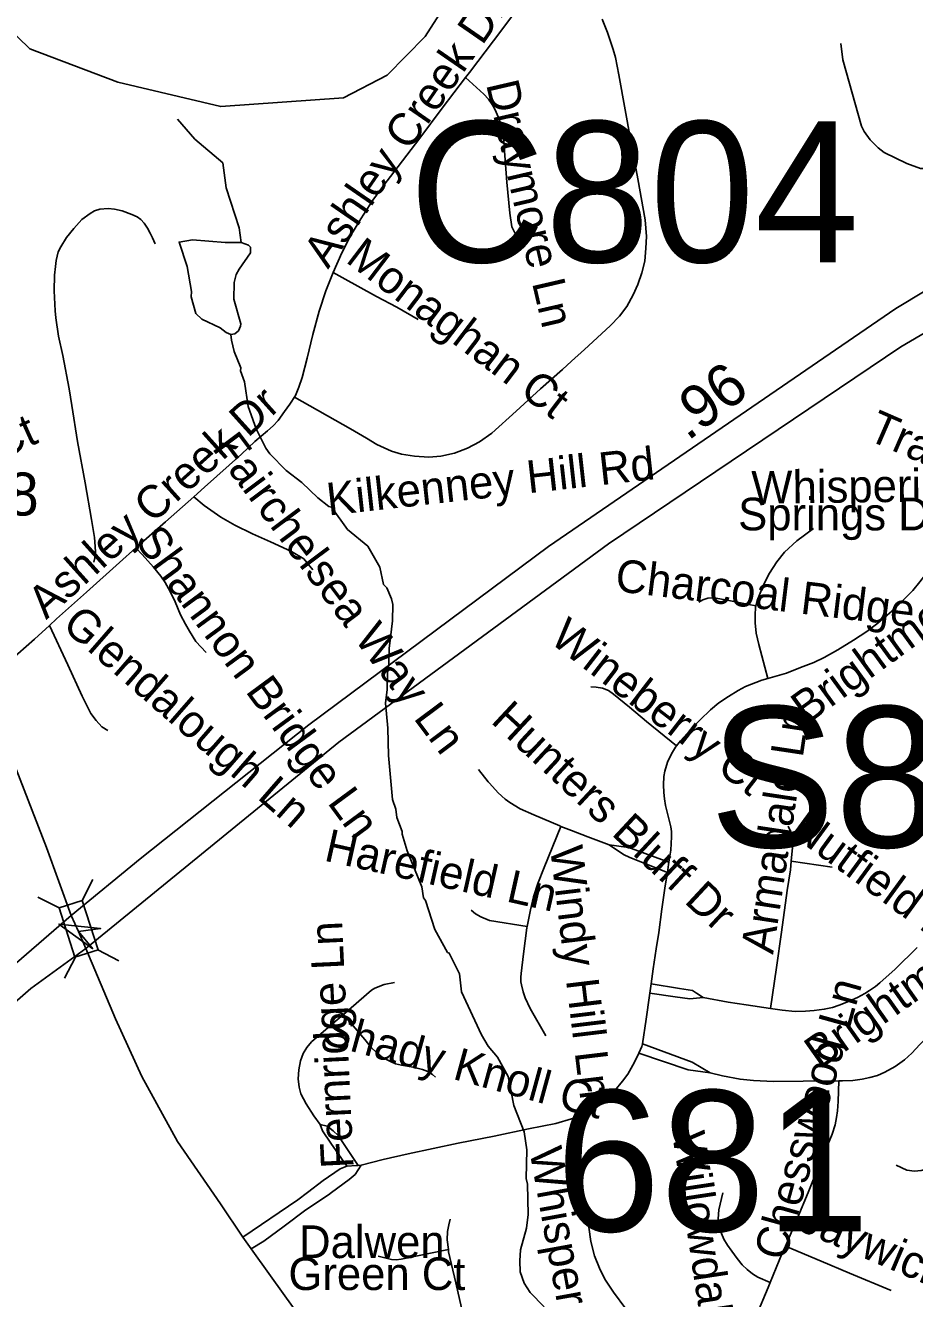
# Model space of a CAD drawing. Extents: x 1383679 to 1536984, y 460658 to 651027.
# Drawn here: x 1484485 to 1487074, y 492757 to 496464 of the extents above; entities that cross this region are included whole.
import ezdxf

# ---------------------------------------------------------------- set-up
doc = ezdxf.new("R2010")
doc.units = 0
for name, color, linetype in [('Exist Hydrographic Creek Single Shore', 7, 'Continuous'), ('Exist Hydrographic Misc Water Feature', 7, 'Continuous'), ('Exist Road Non-System Type 51', 7, 'Continuous'), ('Exist Road Non-System Type 51 Label', 7, 'Continuous'), ('Exist Road Primary Interstate Divided Center Attributed', 7, 'Continuous'), ('Exist Road Primary Interstate Structure Ovrhead Sign Number Label', 7, 'Continuous'), ('Exist Road Secondary Mileage Hundredths English Label', 7, 'Continuous'), ('Exist Road Secondary Structure Culvert Number Label', 7, 'Continuous'), ('Exist Road Secondary Structure Standard Bridge Attributed CELL', 7, 'Continuous'), ('Exist Road Secondary Structure Standard Bridge CELL', 7, 'Continuous'), ('Exist Road Secondary Structure Standard Bridge Number Label', 7, 'Continuous'), ('Exist Road Secondary Type 51 Attributed', 7, 'Continuous'), ('Exist Road Secondary Type 51 Number Label', 7, 'Continuous')]:
    doc.layers.add(name, color=color, linetype=linetype)

msp = doc.modelspace()

# ---------------------------------------------------------------- linework, layer by layer
at = {"layer": 'Exist Hydrographic Creek Single Shore'}
msp.add_lwpolyline([(1484357.2, 496530.1), (1484497.2, 496395.9), (1484754.1, 496298.9), (1485053.2, 496227.2), (1485411.1, 496252.8), (1485538.1, 496319.2), (1485648.1, 496431.9), (1485802.1, 496671.6)], dxfattribs=at)
at = {"layer": 'Exist Hydrographic Misc Water Feature'}
for points in [[(1486859, 496411), (1486864.6, 496363.7), (1486918.9, 496170.6), (1486926.6, 496154.5), (1486944.2, 496130.2), (1486967.7, 496107.7), (1486985.4, 496093.3), (1487050.8, 496062.1), (1487090.6, 496047.3), (1487098.6, 496047.1), (1487225.8, 496008.6), (1487321, 495962.7), (1487335.4, 495958.4)], [(1484927.7, 496190.3), (1484978.2, 496133), (1485058.9, 496063.4), (1485069.4, 495991.2), (1485107.2, 495874.5), (1485112.4, 495831.7)], [(1485082.4, 495564.2), (1485069.4, 495569.3), (1485051.7, 495583.6), (1484998.2, 495608.6), (1484980.4, 495625), (1484967.4, 495673.3), (1484967.7, 495689.3), (1484955.1, 495761.5), (1484932, 495832.8), (1484970.6, 495839.2), (1485066.4, 495831.3), (1485112.4, 495831.7)], [(1485112.4, 495831.7), (1485134.2, 495823.9), (1485140.2, 495817.8), (1485139.8, 495801.8), (1485106.9, 495754.5), (1485098.6, 495738.7), (1485092.2, 495714.8), (1485091.3, 495666.8), (1485111.9, 495594.4), (1485111.1, 495588.2), (1485104.7, 495574.2), (1485094.7, 495565.7), (1485082.4, 495564.2)], [(1485082.4, 495564.2), (1485085, 495547), (1485092.4, 495514.8), (1485111.4, 495466.4), (1485111.2, 495458.4), (1485122.6, 495426.2), (1485133.3, 495354), (1485156, 495289.6), (1485185, 495233), (1485196.6, 495216.7), (1485243.7, 495167.8), (1485289, 495132.9), (1485336.2, 495088), (1485367.8, 495063.4), (1485375.7, 495061.2), (1485422.5, 494996.3), (1485481.6, 494947.1), (1485516.3, 494886.4), (1485527.4, 494836.3), (1485537.2, 494826), (1485550.6, 494793.8), (1485554.3, 494777.7), (1485553.3, 494729.7), (1485543.9, 494649.9), (1485543, 494601.9), (1485538.5, 494578), (1485537.5, 494530.1), (1485532.8, 494490.1), (1485539.4, 494418), (1485542, 494338), (1485553.4, 494209.8), (1485563, 494181.6), (1485566.5, 494157.5), (1485581.7, 494117.2), (1485581.5, 494109.2), (1485596.6, 494060.9), (1485638.6, 493956.1), (1485644, 493924), (1485649.8, 493915.9), (1485676.3, 493831.3), (1485714, 493764.9), (1485718.9, 493762.5), (1485748.1, 493702.9), (1485754.8, 493649.8), (1485812.4, 493524.6), (1485831.8, 493492.3), (1485859.2, 493459.7), (1485890, 493403.1), (1485906.4, 493318.8), (1485937, 493242.2), (1485944.1, 493190.1), (1485942.4, 493106.1), (1485946.1, 493090), (1485948.5, 493002), (1485943.7, 492962.1), (1485926.4, 492898.5), (1485923.9, 492866.5), (1485925.2, 492834.5), (1485936.6, 492802.2), (1485954.5, 492775.1), (1485995.4, 492732.5)]]:
    msp.add_lwpolyline(points, dxfattribs=at)
at = {"layer": 'Exist Road Non-System Type 51'}
for p, q in [((1486714.4, 494030), (1486833.5, 494012.5)), ((1486302.9, 493646.5), (1486306.5, 493672.9)), ((1485453.4, 493144.6), (1485462.4, 493145.5))]:
    msp.add_line(p, q, dxfattribs=at)
for points in [[(1486068.4, 496663.1), (1486046.8, 496649.5), (1486022.7, 496634.3), (1485987.3, 496600.7), (1485958.7, 496565.8), (1485904, 496493.3), (1485847.7, 496418.9), (1485777.2, 496326.6), (1485766.4, 496312.5)], [(1486164, 496482.3), (1486179.2, 496443), (1486196.3, 496393.5), (1486202.5, 496370.2), (1486212.8, 496320), (1486247.5, 496126.5), (1486267.6, 496017.5), (1486289, 495897.6), (1486292.8, 495849.5), (1486291.5, 495814.9), (1486287.8, 495777.8), (1486279.8, 495743.7), (1486268.1, 495709.6), (1486254.6, 495679.2), (1486236, 495645), (1486214.5, 495617.2), (1486187.5, 495588.8), (1486112.3, 495520.2), (1486075, 495486.1), (1486048.4, 495461.7), (1485984.7, 495405.5), (1485913.2, 495340.7), (1485842.6, 495276.8), (1485807.1, 495251.8), (1485772.2, 495232.7), (1485734.3, 495218.4), (1485694, 495209.4), (1485658.9, 495206.5), (1485617.8, 495209.2), (1485579.8, 495215.3), (1485550.5, 495223.9), (1485508.2, 495243.4), (1485477.8, 495261.6), (1485430.8, 495289.6), (1485268.2, 495381.6)], [(1485766.4, 496312.5), (1485697.9, 496222.4), (1485632.7, 496135.3), (1485582.4, 496069.8), (1485525, 495995.2), (1485496.1, 495954.9), (1485461.6, 495900.8), (1485431.6, 495851.4), (1485406.3, 495801.7), (1485380.3, 495743.9)], [(1485766.4, 496312.5), (1485819.3, 496264), (1485832.8, 496249.2), (1485841.9, 496235.9), (1485848.3, 496225.3), (1485855.4, 496211.4), (1485861.2, 496197.4), (1485867.3, 496181.2), (1485871.2, 496165.2), (1485874.8, 496147.3), (1485877.7, 496129), (1485878.7, 496111.6), (1485886.6, 496007.2), (1485894.7, 495916.7), (1485901.2, 495877.5), (1485911.8, 495856.4)], [(1484862.6, 495827.8), (1484854.4, 495845.7), (1484847.9, 495858.5), (1484840.2, 495873.1), (1484830.4, 495887.7), (1484820.5, 495899), (1484810.3, 495906), (1484794.1, 495913.5), (1484766.5, 495923.7), (1484743.5, 495928.7), (1484725.2, 495930.2), (1484701.2, 495928.3), (1484685.3, 495923.9), (1484672.6, 495916.2), (1484649.2, 495898.4), (1484625.2, 495872), (1484603.9, 495846.4), (1484587.8, 495819.5), (1484580.1, 495804.5), (1484573.9, 495779.3), (1484572, 495762.2), (1484569.1, 495736.3), (1484568.2, 495690.6), (1484570.7, 495632.6), (1484573, 495612.1), (1484580.7, 495559.2), (1484593, 495503), (1484612.2, 495405.7), (1484620.1, 495356.7), (1484636.5, 495251.9), (1484658.9, 495132), (1484676.9, 495025.2), (1484685.9, 494972.7), (1484688, 494946.8), (1484688.2, 494930.1), (1484686.7, 494914), (1484684.2, 494901.4)], [(1485380.3, 495743.9), (1485359.5, 495691.3), (1485339.6, 495631.5), (1485321.4, 495563.7), (1485304.5, 495495.4), (1485290.4, 495438.6), (1485281.1, 495410.7), (1485271.1, 495386.6), (1485254.6, 495361.1), (1485239.4, 495339.3), (1485220.7, 495313.5), (1485206.4, 495298), (1485189.6, 495283.2), (1485152.8, 495252.5), (1485114, 495215.9), (1485006.3, 495119.4), (1484974.5, 495091.2)], [(1485380.3, 495743.9), (1485406.9, 495730.2), (1485507.3, 495674.9), (1485566.3, 495643.4), (1485628.6, 495607.7)], [(1484974.5, 495091.2), (1484892.8, 495018.8), (1484806.1, 494942.4)], [(1485321.6, 494878.7), (1485295, 494910.8), (1485259.5, 494932.2), (1485198.1, 494959.8), (1485145.9, 494983.5), (1485094.3, 495008.9), (1485053.1, 495031.9), (1485005.3, 495066.4), (1484974.5, 495091.2)], [(1486611.7, 494773.8), (1486615.2, 494789.3), (1486623.7, 494811.2), (1486635.2, 494838.5), (1486650.8, 494869), (1486672.2, 494901.8), (1486694.6, 494929.7), (1486731.2, 494963.3), (1486779.7, 494999.3)], [(1484806.1, 494942.4), (1484758.3, 494900.3), (1484662.6, 494813.3), (1484575.1, 494735.8), (1484554.4, 494716.8)], [(1485010.7, 494637.5), (1484981.2, 494669.9), (1484962, 494699.9), (1484950.4, 494720.4), (1484936.5, 494748.1), (1484920.2, 494785.3), (1484905.7, 494816), (1484891.8, 494841.7), (1484879.1, 494860), (1484857.4, 494886), (1484824.5, 494923), (1484806.1, 494942.4)], [(1486646.4, 494562.5), (1486700.6, 494578.2), (1486741.5, 494594.3), (1486780.6, 494609.2), (1486810.3, 494623.7), (1486850.2, 494645.8), (1486895.5, 494674.1), (1486934.3, 494699.5), (1486966.3, 494723.7), (1487013.9, 494764.6), (1487042.6, 494792.2), (1487068.2, 494818.3), (1487088.5, 494843.3), (1487121.6, 494886.8), (1487159.4, 494940.4), (1487178.1, 494970.4)], [(1486611.7, 494773.8), (1486591, 494777.4), (1486527.7, 494790.2), (1486490, 494797.3), (1486471.6, 494796.5), (1486456.6, 494791.2), (1486445, 494784.3)], [(1486646.4, 494562.5), (1486620.4, 494661), (1486612.4, 494694), (1486609, 494724.5), (1486609, 494747.2), (1486610.7, 494769.2), (1486611.7, 494773.8)], [(1484554.4, 494716.8), (1484511.1, 494677), (1484438.5, 494612.9), (1484419.6, 494598.9), (1484404.6, 494591), (1484390.1, 494584.3), (1484350.3, 494574)], [(1484724.1, 494410.7), (1484707.5, 494421.9), (1484690.1, 494439.7), (1484674.9, 494460.2), (1484649.9, 494511.2), (1484608.4, 494602.5), (1484554.4, 494716.8)], [(1486380.2, 494365.8), (1486293.3, 494437.2), (1486243.5, 494478.5), (1486196.9, 494517.1), (1486182.1, 494527.5), (1486164.6, 494534.2), (1486146.6, 494537.1), (1486130.6, 494537.7)], [(1486380.2, 494365.8), (1486391.9, 494380.6), (1486421.4, 494412.7), (1486449.3, 494442.2), (1486479, 494471.2), (1486503.4, 494491), (1486531.9, 494510.2), (1486559.6, 494527.2), (1486581.1, 494538.5), (1486628.4, 494557.3), (1486646.4, 494562.5)], [(1486358.4, 494027.3), (1486363.5, 494062.9), (1486366.1, 494100.9), (1486365.6, 494116.4), (1486363.5, 494130.6), (1486355.9, 494161.7), (1486348.8, 494192.4), (1486345.1, 494212.1), (1486343.7, 494230.5), (1486342.4, 494253), (1486343.9, 494276.7), (1486346.6, 494292.2), (1486354, 494319.1), (1486365.6, 494342.9), (1486377.2, 494362), (1486380.2, 494365.8)], [(1485803.4, 494297.1), (1485831.7, 494261.9), (1485835.7, 494257.8), (1485861.1, 494229.6), (1485881.8, 494210.9), (1485895.4, 494200.9), (1485925.5, 494182.8), (1485964.5, 494165.1), (1486040.9, 494132.9), (1486043.9, 494131.7)], [(1486043.9, 494131.7), (1485995.2, 494012.2), (1485977, 493965.6), (1485964.3, 493926.4), (1485954.9, 493889.2), (1485945.4, 493840)], [(1486043.9, 494131.7), (1486075, 494119.8), (1486122.6, 494101.5), (1486183.9, 494078.2)], [(1486714.4, 494030), (1486719.1, 494080.1), (1486717.4, 494100.3), (1486713.2, 494115.8), (1486705.6, 494131.9)], [(1486183.9, 494078.2), (1486233.5, 494071.2), (1486249.8, 494066.9), (1486358.4, 494027.3)], [(1486353.7, 493997.9), (1486244.1, 494041.2), (1486226.1, 494050.3), (1486183.9, 494078.2)], [(1486353.7, 493997.9), (1486357.5, 494021.1), (1486358.4, 494027.3)], [(1486653.8, 493601.3), (1486671.7, 493721), (1486686.4, 493823.8), (1486702.9, 493944.9), (1486712, 494005.1), (1486714.4, 494030)], [(1486306.5, 493672.9), (1486312.6, 493717.1), (1486321.1, 493775), (1486328.6, 493822.9), (1486337.7, 493890.9), (1486347.1, 493958.5), (1486353.7, 493997.9)], [(1485945.4, 493840), (1485835.9, 493857.8), (1485810.3, 493868.4), (1485794.8, 493877.4), (1485782.8, 493888.1)], [(1485945.4, 493840), (1485944.7, 493836.5), (1485934.5, 493760.4), (1485928.2, 493703.2), (1485927.2, 493692.3), (1485927.4, 493679.5), (1485928.6, 493670.3), (1485934, 493650.2), (1485939.9, 493632.8), (1485954.7, 493601.6), (1486000.2, 493522.3)], [(1487081.6, 493778.9), (1487016.7, 493716.1), (1486972.9, 493676.2), (1486959.9, 493665.7), (1486942.7, 493653.9), (1486928.5, 493645.4), (1486907.4, 493633.8), (1486876.2, 493620), (1486854.5, 493611.3), (1486834.6, 493604.7), (1486810.6, 493599.5), (1486781.3, 493595.6), (1486755.7, 493594.2), (1486726.2, 493593.2), (1486687.6, 493596.2), (1486653.8, 493601.3)], [(1485558.8, 493677.4), (1485528.9, 493670.9), (1485502.3, 493660.7), (1485491.9, 493655.2), (1485410.8, 493583.9)], [(1486281.1, 493499.1), (1486292, 493570.4), (1486301.8, 493638.9), (1486302.9, 493646.5)], [(1486457.6, 493633.4), (1486419, 493630), (1486376.8, 493635), (1486302.9, 493646.5)], [(1486306.5, 493672.9), (1486389.1, 493659.5), (1486427.2, 493653.6), (1486438.7, 493645.8), (1486457.6, 493633.4)], [(1486653.8, 493601.3), (1486583, 493611.8), (1486531.2, 493619.8), (1486457.6, 493633.4)], [(1487711.2, 493460.6), (1487540.2, 493530.8), (1487406, 493585.9), (1487377, 493597.9), (1487334.4, 493609.1), (1487305, 493611.7), (1487275.8, 493612.1), (1487245.1, 493607.2), (1487215.8, 493598.7), (1487189.3, 493585.1), (1487164.1, 493569.8), (1487139.3, 493550.2), (1487126.5, 493535.9), (1487088.6, 493496.2), (1487065.3, 493471), (1487044, 493452.4), (1487017.3, 493432.6), (1486987.1, 493416), (1486965.8, 493406.3), (1486943.1, 493400.3), (1486920.7, 493395.6), (1486894.1, 493391.6), (1486863.5, 493391), (1486853.1, 493390.9)], [(1487332.2, 493608.4), (1487322.4, 493559.4), (1487312.4, 493523.9), (1487294.2, 493469.7), (1487259.1, 493385.6), (1487212.6, 493272.7), (1487185.1, 493206.5), (1487171.6, 493181.6), (1487155.7, 493163.8), (1487136.6, 493146.6), (1487114.9, 493136), (1487093.2, 493129.6), (1487073.1, 493127.5), (1487050.8, 493131.2), (1487020.4, 493145.5)], [(1485410.8, 493583.9), (1485379.9, 493558.1), (1485317.6, 493504.2), (1485303.8, 493488.1), (1485293.6, 493470.8), (1485286, 493449.6), (1485280.4, 493422.6), (1485279, 493396.8), (1485281.8, 493372.7), (1485286.5, 493353), (1485301.7, 493323.9), (1485324.7, 493289), (1485342.7, 493264.2)], [(1485410.8, 493583.9), (1485472.8, 493511), (1485492.1, 493486.7), (1485505.4, 493473.9), (1485523.2, 493459.9), (1485547.6, 493447.3), (1485561.9, 493440.7), (1485580, 493436.1), (1485613.4, 493430.9), (1485641.1, 493424), (1485655.9, 493418.3), (1485670.2, 493409.6), (1485679.1, 493401.1)], [(1486270.9, 493471.5), (1486279.9, 493491.1), (1486281.1, 493499.1)], [(1486281.1, 493499.1), (1486426.4, 493445), (1486478.9, 493413.8)], [(1485462.4, 493145.5), (1485525.9, 493161.7), (1485599.5, 493178), (1485744.9, 493209.1), (1485849, 493229.7), (1485949.8, 493251.1), (1486028.6, 493267.1), (1486075, 493280.7), (1486092.5, 493287.1), (1486119.9, 493300.5), (1486146.3, 493318), (1486178.5, 493343.4), (1486200.8, 493362.4), (1486223.6, 493389.5), (1486238.7, 493410.7), (1486253.5, 493436.9), (1486267.6, 493464.3), (1486270.9, 493471.5)], [(1486478.9, 493413.8), (1486414.2, 493423.3), (1486270.9, 493471.5)], [(1486853.1, 493390.9), (1486748.8, 493390), (1486662.8, 493388.7), (1486604.8, 493392.1), (1486565.7, 493395.6), (1486514.4, 493405.1), (1486478.9, 493413.8)], [(1486853.1, 493390.9), (1486851.3, 493330.5), (1486849.4, 493303.2), (1486846.7, 493283.7), (1486842.8, 493262.9), (1486833.9, 493235.6), (1486775.3, 493095), (1486763.4, 493066), (1486733.8, 492994.2), (1486697.4, 492909.9)], [(1485453.4, 493144.6), (1485418.9, 493196.7), (1485394.9, 493231.7), (1485380.4, 493245.4), (1485363.5, 493258.5), (1485342.7, 493264.2)], [(1485342.7, 493264.2), (1485349.9, 493245.7), (1485374.2, 493209.1), (1485420.4, 493142.6)], [(1485118, 492935.3), (1485277.5, 493044.5), (1485305.8, 493066), (1485351.6, 493100.8), (1485401.4, 493135), (1485420.4, 493142.6)], [(1485141.8, 492902.2), (1485178.4, 492923.9), (1485238.2, 492967.3), (1485301.2, 493015.4), (1485366.6, 493059.2), (1485375.9, 493066), (1485426.8, 493103.3), (1485444.6, 493118.5), (1485462.4, 493145.5)], [(1485420.4, 493142.6), (1485448.4, 493144.1), (1485453.4, 493144.6)], [(1486653.4, 492804), (1486617.7, 492819.4), (1486601.9, 492829), (1486586.3, 492841.4), (1486571.6, 492855.3), (1486556.8, 492873.2), (1486542, 492894.5), (1486529, 492912.5), (1486518, 492929.9), (1486511.4, 492946.3), (1486505.5, 492966), (1486502.1, 492988.7), (1486504, 493015.5), (1486515.7, 493064.5)], [(1486422.5, 492461.3), (1486355.2, 492555.2), (1486308.1, 492618.9), (1486264, 492680.8), (1486232.5, 492726.7), (1486197.4, 492775.4), (1486171.8, 492813.7), (1486156, 492845.4), (1486141.5, 492881.6), (1486131.4, 492923.5), (1486125.1, 492965.3), (1486121.8, 493018.3)], [(1485716, 492899.4), (1485712.3, 492928), (1485713.5, 492952.4), (1485717, 492971.7), (1485721.6, 492988.5)], [(1485716, 492899.4), (1485578.2, 492871.2), (1485563.9, 492870.2), (1485550.8, 492870.9), (1485511.5, 492880.4)], [(1485799.4, 492647.8), (1485794.2, 492653.1), (1485780.3, 492673), (1485768.4, 492690.3), (1485761.1, 492706.7), (1485754.5, 492730.4), (1485737.8, 492803.1), (1485716.8, 492892.7), (1485716, 492899.4)], [(1486697.4, 492909.9), (1486688.2, 492888.7), (1486653.4, 492804)], [(1486697.4, 492909.9), (1486801.4, 492865.6), (1486884.2, 492830.6), (1487005.1, 492780.9)], [(1486653.4, 492804), (1486647.2, 492788.9), (1486611.7, 492704.2), (1486573.4, 492610.3), (1486565.3, 492588.9)]]:
    msp.add_lwpolyline(points, dxfattribs=at)
at = {"layer": 'Exist Road Primary Interstate Divided Center Attributed'}
for points in [[(1487350.6, 495839.1), (1487018.6, 495639.7), (1486007.6, 494946.3), (1485310.2, 494427.5), (1484818.3, 494037.3), (1484618.2, 493872.4)], [(1484660.5, 493776.5), (1485397.6, 494376.7), (1486182.2, 494954.7), (1487033.4, 495528.4), (1487242.1, 495650.2)], [(1484618.2, 493872.4), (1484406.9, 493690.5), (1483879.7, 493239.5), (1483045.7, 492516.4), (1482340.1, 491945.7), (1482002.3, 491622.7), (1481884, 491517)], [(1481918, 491429.9), (1482044.6, 491532.5), (1482437.2, 491856.3), (1484500.4, 493660.1), (1484660.5, 493776.5)]]:
    msp.add_lwpolyline(points, dxfattribs=at)
at = {"layer": 'Exist Road Secondary Structure Standard Bridge Attributed CELL'}
msp.add_lwpolyline([(1484680.8, 493775.3), (1484582.3, 493847.2), (1484703.6, 493834.2), (1484639.2, 493825.2)], close=True, dxfattribs=at)
at = {"layer": 'Exist Road Secondary Structure Standard Bridge CELL'}
for p, q in [((1484681, 493977.4), (1484649.5, 493915.9)), ((1484521, 493925.8), (1484582.4, 493894.3)), ((1484629.9, 493750.9), (1484598.5, 493689.5)), ((1484695.6, 493772), (1484757, 493740.6))]:
    msp.add_line(p, q, dxfattribs=at)
msp.add_lwpolyline([(1484649.5, 493915.9), (1484695.9, 493772.1), (1484628.7, 493750.5), (1484582.4, 493894.3)], close=True, dxfattribs=at)
at = {"layer": 'Exist Road Secondary Type 51 Attributed'}
for points in [[(1484618.2, 493872.4), (1484545.6, 494070.5), (1484350.3, 494574)], [(1484660.5, 493776.5), (1484639.2, 493825.2), (1484618.2, 493872.4)], [(1485330.7, 492638), (1485198.3, 492823.2), (1485141.8, 492902.2), (1485118, 492935.3), (1485052.7, 493032.4), (1484927.6, 493214.4), (1484823.4, 493403.2), (1484747, 493571.7), (1484660.5, 493776.5)]]:
    msp.add_lwpolyline(points, dxfattribs=at)

# ---------------------------------------------------------------- texts
at = {"layer": 'Exist Road Non-System Type 51 Label'}
for s, rotation, p in [('Ashley Creek Dr', 55.3955, (1485365.6, 495752.3)), ('Draymore Ln', 283.0335, (1485825.5, 496292.8)), ('Monaghan Ct', 322.7457, (1485413.8, 495776.8)), ('Ashley Creek Dr', 42.0458, (1484545, 494731.9)), ('Tranquil Cove Ct', 336.4947, (1486931.9, 495259.1)), ('Mountain Ashe Ct', 24.2123, (1483605.5, 494835.9)), ('Fairchelsea Way Ln', 306.7606, (1485025.3, 495233.2)), ('Kilkenney Hill Rd', 6.362, (1485366.7, 495036.5)), ('Whispering', 0.7442, (1486599.1, 495070.9)), ('Springs Dr', 0.0002, (1486560, 494993.6)), ('Shannon Bridge Ln', 306.344, (1484800.8, 494963.3)), ('Brightmoor Dr', 36.0544, (1486759.4, 494426.1)), ('Charcoal Ridge Ct', 353.0751, (1486198.9, 494817.1)), ('Glendalough Ln', 318.8752, (1484587.3, 494711.5)), ('Wineberry Ct', 322.348, (1486007.4, 494670.1)), ('Hunters Bluff Dr', 317.0685, (1485836.6, 494435.7)), ('Armadale Ln', 81.4328, (1486661.6, 493757.3)), ('Nutfield Ln', 323.8788, (1486706.6, 494111.3)), ('Harefield Ln', 347.3794, (1485351.1, 494032.6)), ('Brightmoor Ridge Dr', 35.262, (1486797.3, 493422.6)), ('Windy Hill Ln', 276.8772, (1486012, 494069.7)), ('Fernridge Ln', 92.7162, (1485440.5, 493137.8)), ('Chesswood Ln', 74.4497, (1486696, 492863.2)), ('Shady Knoll Ct', 344.6958, (1485344.2, 493501.5)), ('Willowdale Ln', 278.6033, (1486367.7, 493235.6)), ('Whisper Ridge Ln', 280.2579, (1485951.6, 493189.1)), ('Jaywick Ln', 336.9345, (1486730.2, 492957.9)), ('Dalwen', 0.0002, (1485281.5, 492874.9)), ('Green Ct', 0.0002, (1485250.4, 492781.8))]:
    msp.add_text(s, height=95, rotation=rotation, dxfattribs=at).set_placement(p)
at = {"layer": 'Exist Road Primary Interstate Structure Ovrhead Sign Number Label'}
msp.add_text('S886', height=410.1, dxfattribs=at).set_placement((1486476.6, 494071))
at = {"layer": 'Exist Road Secondary Mileage Hundredths English Label'}
msp.add_text('.96', height=125, rotation=37.2431, dxfattribs=at).set_placement((1486413, 495252))
at = {"layer": 'Exist Road Secondary Structure Culvert Number Label'}
msp.add_text('C804', height=410.1, dxfattribs=at).set_placement((1485601.7, 495774.4))
at = {"layer": 'Exist Road Secondary Structure Standard Bridge Number Label'}
msp.add_text('681', height=410.1, dxfattribs=at).set_placement((1486028.7, 492952.8))
at = {"layer": 'Exist Road Secondary Type 51 Number Label'}
msp.add_text('3448', height=125, dxfattribs=at).set_placement((1484151.4, 495036.8))

doc.saveas('drawing.dxf')
